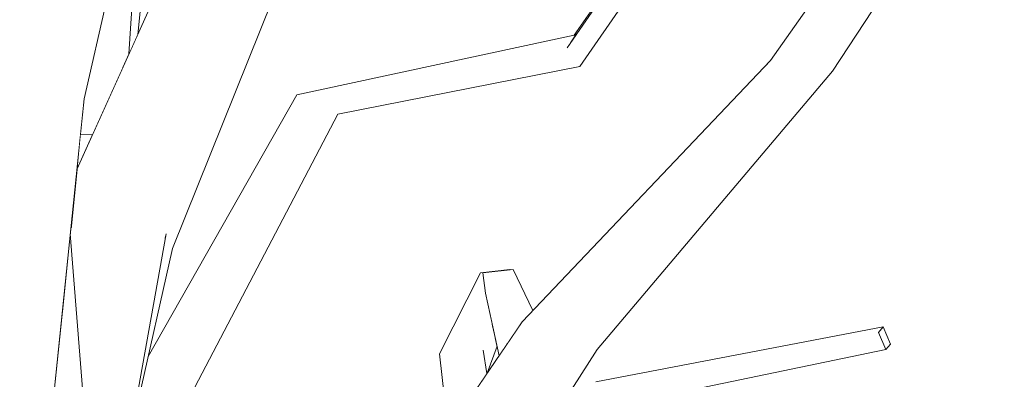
# Model space of a CAD drawing. Extents: x -289599 to -184549, y 66678 to 295474.
# Tile 365 of 656: x -262511 to -262389, y 71767 to 71812. Entities that reach past the tile are written whole.
import ezdxf

# ---------------------------------------------------------------- set-up
doc = ezdxf.new("R2010")
doc.units = 0
doc.header["$MEASUREMENT"] = 0
doc.linetypes.add('Wipeout_Contour', pattern=[1000, 0, -1000])
doc.layers.add('arch drzewa', color=8, linetype='Continuous')
doc.layers.add('arch drzewa_Nr_Pióra__4', color=8, linetype='Continuous', lineweight=9)

msp = doc.modelspace()

# ---------------------------------------------------------------- wipeouts: each hides what was drawn before it
at = {"color": 254, "linetype": 'Wipeout_Contour', "lineweight": 0, "ltscale": 1596896.354105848}
msp.add_wipeout([(-262497.55, 71807.46), (-262496.47, 71809.88), (-262493.8, 71835.9), (-262496.11, 71828.75), (-262496.38, 71825.46)], dxfattribs=at).dxf.layer = 'arch drzewa'
at = {"color": 254, "linetype": 'Wipeout_Contour', "lineweight": 0, "ltscale": 957811.571463}
msp.add_wipeout([(-262389.4, 71830.35), (-262372.57, 71803.74), (-262389.28, 71831.2)], dxfattribs=at).dxf.layer = 'arch drzewa'
at = {"color": 254, "linetype": 'Wipeout_Contour', "lineweight": 0, "ltscale": 958139.849462}
msp.add_wipeout([(-262504.05, 71793.07), (-262502.11, 71797.36), (-262503.61, 71797.4)], dxfattribs=at).dxf.layer = 'arch drzewa'
at = {"color": 254, "linetype": 'Wipeout_Contour', "lineweight": 0, "ltscale": 1277499.582844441}
msp.add_wipeout([(-262504.86, 71785.03), (-262505.82, 71775.58), (-262503.21, 71761.88), (-262503.08, 71762.78)], dxfattribs=at).dxf.layer = 'arch drzewa'
at = {"color": 254, "linetype": 'Wipeout_Contour', "lineweight": 0, "ltscale": 1277294.810902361}
msp.add_wipeout([(-262449.73, 71780.62), (-262453.52, 71780.21), (-262448.31, 71774.4), (-262447.26, 71775.5)], dxfattribs=at).dxf.layer = 'arch drzewa'

# ---------------------------------------------------------------- next in the draw order: wipeouts: each hides what was drawn before it
at = {"color": 254, "linetype": 'Wipeout_Contour', "lineweight": 0, "ltscale": 1277061.644058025}
msp.add_wipeout([(-262369.2, 71798.43), (-262389.4, 71830.35), (-262393.18, 71829.18), (-262369.43, 71798.02)], dxfattribs=at).dxf.layer = 'arch drzewa'
at = {"color": 254, "linetype": 'Wipeout_Contour', "lineweight": 0, "ltscale": 1277517.526026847}
msp.add_wipeout([(-262498.7, 71820.72), (-262498.39, 71805.61), (-262497.55, 71807.46), (-262496.18, 71828.51)], dxfattribs=at).dxf.layer = 'arch drzewa'
at = {"color": 254, "linetype": 'Wipeout_Contour', "lineweight": 0, "ltscale": 1277294.155377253}
msp.add_wipeout([(-262453.52, 71780.21), (-262450.48, 71771.33), (-262448.6, 71774.1), (-262448.31, 71774.4)], dxfattribs=at).dxf.layer = 'arch drzewa'
at = {"color": 254, "linetype": 'Wipeout_Contour', "lineweight": 0, "ltscale": 1277495.387461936}
msp.add_wipeout([(-262505.82, 71775.58), (-262507.39, 71760.18), (-262503.38, 71760.12), (-262503.21, 71761.88)], dxfattribs=at).dxf.layer = 'arch drzewa'

# ---------------------------------------------------------------- next in the draw order: wipeouts: each hides what was drawn before it
at = {"color": 254, "linetype": 'Wipeout_Contour', "lineweight": 0, "ltscale": 957784.996262}
msp.add_wipeout([(-262369.43, 71798.02), (-262393.18, 71829.18), (-262372.15, 71792.8)], dxfattribs=at).dxf.layer = 'arch drzewa'
at = {"color": 254, "linetype": 'Wipeout_Contour', "lineweight": 0, "ltscale": 1916282.603461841}
msp.add_wipeout([(-262503.15, 71801.86), (-262503.61, 71797.4), (-262502.11, 71797.36), (-262498.39, 71805.61), (-262498.7, 71820.72), (-262499.03, 71819.72)], dxfattribs=at).dxf.layer = 'arch drzewa'
at = {"color": 254, "linetype": 'Wipeout_Contour', "lineweight": 0, "ltscale": 1277300.442726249}
msp.add_wipeout([(-262450.48, 71771.33), (-262453.52, 71780.21), (-262453.18, 71777.65), (-262450.53, 71771.25)], dxfattribs=at).dxf.layer = 'arch drzewa'

# ---------------------------------------------------------------- next in the draw order: wipeouts: each hides what was drawn before it
at = {"color": 254, "linetype": 'Wipeout_Contour', "lineweight": 0, "ltscale": 1916496.070897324}
msp.add_wipeout([(-262551.14, 71812.62), (-262502.92, 71714.54), (-262544.03, 71818.37), (-262546.19, 71813.76), (-262547.05, 71813.66), (-262549.52, 71814.04)], dxfattribs=at).dxf.layer = 'arch drzewa'
at = {"color": 254, "linetype": 'Wipeout_Contour', "lineweight": 0, "ltscale": 957973.92378}
msp.add_wipeout([(-262450.13, 71780.57), (-262450.1, 71780.58), (-262450.12, 71780.62)], dxfattribs=at).dxf.layer = 'arch drzewa'
at = {"color": 254, "linetype": 'Wipeout_Contour', "lineweight": 0, "ltscale": 957973.170188}
msp.add_wipeout([(-262453.18, 71777.65), (-262451.47, 71769.87), (-262450.53, 71771.25)], dxfattribs=at).dxf.layer = 'arch drzewa'

# ---------------------------------------------------------------- next in the draw order: wipeouts: each hides what was drawn before it
at = {"color": 254, "linetype": 'Wipeout_Contour', "lineweight": 0, "ltscale": 958155.376649}
msp.add_wipeout([(-262502.92, 71714.54), (-262551.14, 71812.62), (-262509.95, 71709.93)], dxfattribs=at).dxf.layer = 'arch drzewa'
at = {"color": 254, "linetype": 'Wipeout_Contour', "lineweight": 0, "ltscale": 1277305.531276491}
msp.add_wipeout([(-262445.59, 71773.26), (-262484.12, 71701.67), (-262483.6, 71700.73), (-262439.28, 71770.66)], dxfattribs=at).dxf.layer = 'arch drzewa'

# ---------------------------------------------------------------- next in the draw order: wipeouts: each hides what was drawn before it
at = {"color": 254, "linetype": 'Wipeout_Contour', "lineweight": 0, "ltscale": 2235962.994151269}
msp.add_wipeout([(-262554.44, 71815.22), (-262556.93, 71817.19), (-262509.95, 71709.93), (-262551.14, 71812.62), (-262552.32, 71813.54), (-262552.64, 71812.96), (-262553.81, 71812.82)], dxfattribs=at).dxf.layer = 'arch drzewa'
at = {"color": 254, "linetype": 'Wipeout_Contour', "lineweight": 0, "ltscale": 957901.370846}
msp.add_wipeout([(-262439.28, 71770.66), (-262409.97, 71805.29), (-262414.62, 71808.43)], dxfattribs=at).dxf.layer = 'arch drzewa'
at = {"color": 254, "linetype": 'Wipeout_Contour', "lineweight": 0, "ltscale": 2874332.319025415}
msp.add_wipeout([(-262506.64, 71731.72), (-262506.55, 71723.71), (-262504.75, 71719.17), (-262492.92, 71785.03), (-262504.79, 71785.79), (-262504.86, 71785.03), (-262503.08, 71762.78), (-262503.21, 71761.88), (-262503.38, 71760.12)], dxfattribs=at).dxf.layer = 'arch drzewa'
at = {"color": 254, "linetype": 'Wipeout_Contour', "lineweight": 0, "ltscale": 957999.238223}
msp.add_wipeout([(-262445.59, 71773.26), (-262487.7, 71708.2), (-262484.12, 71701.67)], dxfattribs=at).dxf.layer = 'arch drzewa'

# ---------------------------------------------------------------- next in the draw order: wipeouts: each hides what was drawn before it
at = {"color": 254, "linetype": 'Wipeout_Contour', "lineweight": 0, "ltscale": 957857.049155}
msp.add_wipeout([(-262409.97, 71805.29), (-262393.03, 71831.21), (-262391.77, 71838.73)], dxfattribs=at).dxf.layer = 'arch drzewa'
at = {"color": 254, "linetype": 'Wipeout_Contour', "lineweight": 0, "ltscale": 1916293.708688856}
msp.add_wipeout([(-262556.93, 71817.19), (-262519.68, 71714.07), (-262516.13, 71712.56), (-262516.55, 71713.71), (-262514.97, 71712.07), (-262509.95, 71709.93)], dxfattribs=at).dxf.layer = 'arch drzewa'
at = {"color": 254, "linetype": 'Wipeout_Contour', "lineweight": 0, "ltscale": 1277466.68098258}
msp.add_wipeout([(-262497.53, 71759.36), (-262492.13, 71783.23), (-262492.92, 71785.03), (-262493.3, 71782.96)], dxfattribs=at).dxf.layer = 'arch drzewa'
at = {"color": 254, "linetype": 'Wipeout_Contour', "lineweight": 0, "ltscale": 1277326.848001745}
msp.add_wipeout([(-262448.6, 71774.1), (-262488.02, 71708.77), (-262487.7, 71708.2), (-262445.59, 71773.26)], dxfattribs=at).dxf.layer = 'arch drzewa'

# ---------------------------------------------------------------- next in the draw order: wipeouts: each hides what was drawn before it
at = {"color": 254, "linetype": 'Wipeout_Contour', "lineweight": 0, "ltscale": 1596833.562716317}
msp.add_wipeout([(-262486.43, 71830.6), (-262492.92, 71785.03), (-262477.03, 71829.57), (-262479.44, 71828.67), (-262479.45, 71828.62)], dxfattribs=at).dxf.layer = 'arch drzewa'
at = {"color": 254, "linetype": 'Wipeout_Contour', "lineweight": 0, "ltscale": 957927.100074}
msp.add_wipeout([(-262414.62, 71808.43), (-262445.59, 71773.26), (-262439.28, 71770.66)], dxfattribs=at).dxf.layer = 'arch drzewa'
at = {"color": 254, "linetype": 'Wipeout_Contour', "lineweight": 0, "ltscale": 1277357.396623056}
msp.add_wipeout([(-262490.44, 71712.51), (-262489.98, 71712.34), (-262488.02, 71708.77), (-262448.6, 71774.1)], dxfattribs=at).dxf.layer = 'arch drzewa'

# ---------------------------------------------------------------- next in the draw order: wipeouts: each hides what was drawn before it
at = {"color": 254, "linetype": 'Wipeout_Contour', "lineweight": 0, "ltscale": 1916244.587254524}
msp.add_wipeout([(-262504.05, 71793.07), (-262504.79, 71785.79), (-262492.92, 71785.03), (-262486.43, 71830.6), (-262486.72, 71830.68), (-262486.49, 71832.01)], dxfattribs=at).dxf.layer = 'arch drzewa'
at = {"color": 254, "linetype": 'Wipeout_Contour', "lineweight": 0, "ltscale": 957916.022896}
msp.add_wipeout([(-262445.59, 71773.26), (-262414.62, 71808.43), (-262417.7, 71806.63)], dxfattribs=at).dxf.layer = 'arch drzewa'
at = {"color": 254, "linetype": 'Wipeout_Contour', "lineweight": 0, "ltscale": 1277307.338181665}
msp.add_wipeout([(-262458.91, 71770.12), (-262456.75, 71762.09), (-262452.99, 71767.64), (-262453.46, 71770.58)], dxfattribs=at).dxf.layer = 'arch drzewa'

# ---------------------------------------------------------------- next in the draw order: wipeouts: each hides what was drawn before it
at = {"color": 254, "linetype": 'Wipeout_Contour', "lineweight": 0, "ltscale": 1277154.989849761}
msp.add_wipeout([(-262414.62, 71808.43), (-262409.97, 71805.29), (-262391.77, 71838.73), (-262390.98, 71843.38)], dxfattribs=at).dxf.layer = 'arch drzewa'
at = {"color": 254, "linetype": 'Wipeout_Contour', "lineweight": 0, "ltscale": 1596814.758427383}
msp.add_wipeout([(-262492.13, 71783.23), (-262473.48, 71829.66), (-262476.53, 71827.79), (-262477.42, 71828.04), (-262477.19, 71829)], dxfattribs=at).dxf.layer = 'arch drzewa'
at = {"color": 254, "linetype": 'Wipeout_Contour', "lineweight": 0, "ltscale": 957939.404936}
msp.add_wipeout([(-262417.7, 71806.63), (-262448.6, 71774.1), (-262445.59, 71773.26)], dxfattribs=at).dxf.layer = 'arch drzewa'
at = {"color": 254, "linetype": 'Wipeout_Contour', "lineweight": 0, "ltscale": 958153.374315}
msp.add_wipeout([(-262507.66, 71757.49), (-262503.15, 71801.86), (-262518.61, 71804.42)], dxfattribs=at).dxf.layer = 'arch drzewa'
at = {"color": 254, "linetype": 'Wipeout_Contour', "lineweight": 0, "ltscale": 1277296.616220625}
msp.add_wipeout([(-262451.98, 71772.17), (-262452.97, 71767.66), (-262452.96, 71767.68), (-262451.73, 71771.05)], dxfattribs=at).dxf.layer = 'arch drzewa'
at = {"color": 254, "linetype": 'Wipeout_Contour', "lineweight": 0, "ltscale": 957984.285402}
msp.add_wipeout([(-262458.91, 71770.12), (-262457.8, 71760.56), (-262456.75, 71762.09)], dxfattribs=at).dxf.layer = 'arch drzewa'

# ---------------------------------------------------------------- next in the draw order: linework, layer by layer
at = {"layer": 'arch drzewa_Nr_Pióra__4', "linetype": 'Continuous'}
for p, q in [((-262502.11, 71797.36), (-262503.61, 71797.4)), ((-262503.04, 71762.23), (-262504.86, 71785.03))]:
    msp.add_line(p, q, dxfattribs=at)

# ---------------------------------------------------------------- next in the draw order: wipeouts: each hides what was drawn before it
at = {"color": 254, "linetype": 'Wipeout_Contour', "lineweight": 0, "ltscale": 957863.933744}
msp.add_wipeout([(-262414.62, 71808.43), (-262390.98, 71843.38), (-262390.89, 71843.93)], dxfattribs=at).dxf.layer = 'arch drzewa'
at = {"color": 254, "linetype": 'Wipeout_Contour', "lineweight": 0, "ltscale": 1277459.293239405}
msp.add_wipeout([(-262492.92, 71785.03), (-262492.13, 71783.23), (-262477.19, 71829), (-262477.03, 71829.57)], dxfattribs=at).dxf.layer = 'arch drzewa'
at = {"color": 254, "linetype": 'Wipeout_Contour', "lineweight": 0, "ltscale": 2555094.214505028}
msp.add_wipeout([(-262525.7, 71772.08), (-262524.06, 71767.93), (-262517.9, 71773.74), (-262516.63, 71776.04), (-262511.59, 71760.23), (-262510.92, 71757.94), (-262507.66, 71757.49), (-262518.61, 71804.42)], dxfattribs=at).dxf.layer = 'arch drzewa'
at = {"color": 254, "linetype": 'Wipeout_Contour', "lineweight": 0, "ltscale": 1596623.46878628}
msp.add_wipeout([(-262453.46, 71770.58), (-262452.98, 71767.64), (-262452.97, 71767.66), (-262451.98, 71772.17), (-262452.36, 71773.89)], dxfattribs=at).dxf.layer = 'arch drzewa'
at = {"color": 254, "linetype": 'Wipeout_Contour', "lineweight": 0, "ltscale": 957863.182583}
msp.add_wipeout([(-262436.59, 71763.75), (-262403.32, 71770.63), (-262404.24, 71772.76)], dxfattribs=at).dxf.layer = 'arch drzewa'

# ---------------------------------------------------------------- next in the draw order: wipeouts: each hides what was drawn before it
at = {"color": 254, "linetype": 'Wipeout_Contour', "lineweight": 0, "ltscale": 958158.542886}
msp.add_wipeout([(-262498.85, 71870.66), (-262503.15, 71801.86), (-262488.01, 71867.43)], dxfattribs=at).dxf.layer = 'arch drzewa'
at = {"color": 254, "linetype": 'Wipeout_Contour', "lineweight": 0, "ltscale": 1277163.340979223}
msp.add_wipeout([(-262417.7, 71806.63), (-262414.62, 71808.43), (-262390.89, 71843.93), (-262390.74, 71844.8)], dxfattribs=at).dxf.layer = 'arch drzewa'
at = {"color": 254, "linetype": 'Wipeout_Contour', "lineweight": 0, "ltscale": 958068.748129}
msp.add_wipeout([(-262497.82, 71749.83), (-262471.57, 71799.94), (-262475.87, 71800.96)], dxfattribs=at).dxf.layer = 'arch drzewa'
at = {"color": 254, "linetype": 'Wipeout_Contour', "lineweight": 0, "ltscale": 2235282.766395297}
msp.add_wipeout([(-262450.12, 71780.62), (-262453.79, 71780.21), (-262453.46, 71770.58), (-262452.36, 71773.89), (-262453.18, 71777.65), (-262453.52, 71780.21), (-262450.13, 71780.57)], dxfattribs=at).dxf.layer = 'arch drzewa'
at = {"color": 254, "linetype": 'Wipeout_Contour', "lineweight": 0, "ltscale": 957895.757858}
msp.add_wipeout([(-262404.24, 71772.76), (-262439.27, 71765.61), (-262436.59, 71763.75)], dxfattribs=at).dxf.layer = 'arch drzewa'

# ---------------------------------------------------------------- next in the draw order: linework, layer by layer
at = {"layer": 'arch drzewa_Nr_Pióra__4', "linetype": 'Continuous'}
for p, q in [((-262496.47, 71809.88), (-262493.8, 71835.9)), ((-262409.97, 71805.29), (-262393.03, 71831.21)), ((-262497.55, 71807.46), (-262496.18, 71828.51)), ((-262450.1, 71780.58), (-262450.12, 71780.62)), ((-262447.26, 71775.5), (-262449.73, 71780.62))]:
    msp.add_line(p, q, dxfattribs=at)

# ---------------------------------------------------------------- next in the draw order: wipeouts: each hides what was drawn before it
at = {"color": 254, "linetype": 'Wipeout_Contour', "lineweight": 0, "ltscale": 1277567.786790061}
msp.add_wipeout([(-262518.61, 71804.42), (-262503.15, 71801.86), (-262498.85, 71870.66), (-262498.96, 71870.69)], dxfattribs=at).dxf.layer = 'arch drzewa'
at = {"color": 254, "linetype": 'Wipeout_Contour', "lineweight": 0, "ltscale": 957998.055606}
msp.add_wipeout([(-262471.57, 71799.94), (-262441.44, 71805.89), (-262443, 71808.21)], dxfattribs=at).dxf.layer = 'arch drzewa'
at = {"color": 254, "linetype": 'Wipeout_Contour', "lineweight": 0, "ltscale": 1596812.014220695}
msp.add_wipeout([(-262499.2, 71750.09), (-262497.82, 71749.83), (-262475.87, 71800.96), (-262496.98, 71761.81), (-262497.53, 71759.36)], dxfattribs=at).dxf.layer = 'arch drzewa'
at = {"color": 254, "linetype": 'Wipeout_Contour', "lineweight": 0, "ltscale": 957984.576858}
msp.add_wipeout([(-262453.79, 71780.21), (-262458.91, 71770.12), (-262453.46, 71770.58)], dxfattribs=at).dxf.layer = 'arch drzewa'
at = {"color": 254, "linetype": 'Wipeout_Contour', "lineweight": 0, "ltscale": 957867.338084}
msp.add_wipeout([(-262439.27, 71765.61), (-262404.24, 71772.76), (-262403.68, 71773.45)], dxfattribs=at).dxf.layer = 'arch drzewa'

# ---------------------------------------------------------------- next in the draw order: linework, layer by layer
at = {"layer": 'arch drzewa_Nr_Pióra__4', "linetype": 'Continuous'}
for p, q in [((-262507.66, 71757.49), (-262503.15, 71801.86)), ((-262458.91, 71770.12), (-262453.79, 71780.21)), ((-262450.12, 71780.62), (-262453.79, 71780.21)), ((-262449.73, 71780.62), (-262453.52, 71780.21)), ((-262453.52, 71780.21), (-262453.18, 71777.65)), ((-262451.47, 71769.87), (-262453.18, 71777.65)), ((-262457.8, 71760.56), (-262458.91, 71770.12)), ((-262452.99, 71767.64), (-262453.46, 71770.58)), ((-262452.96, 71767.68), (-262451.73, 71771.05))]:
    msp.add_line(p, q, dxfattribs=at)

# ---------------------------------------------------------------- next in the draw order: wipeouts: each hides what was drawn before it
at = {"color": 254, "linetype": 'Wipeout_Contour', "lineweight": 0, "ltscale": 957937.576782}
msp.add_wipeout([(-262441.44, 71805.89), (-262413.97, 71845.52), (-262416.62, 71846.61)], dxfattribs=at).dxf.layer = 'arch drzewa'
at = {"color": 254, "linetype": 'Wipeout_Contour', "lineweight": 0, "ltscale": 1277441.458721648}
msp.add_wipeout([(-262496.71, 71762.99), (-262496.98, 71761.81), (-262475.87, 71800.96), (-262476.67, 71802.36)], dxfattribs=at).dxf.layer = 'arch drzewa'
at = {"color": 254, "linetype": 'Wipeout_Contour', "lineweight": 0, "ltscale": 957898.787502}
msp.add_wipeout([(-262403.68, 71773.45), (-262439.45, 71766.63), (-262439.27, 71765.61)], dxfattribs=at).dxf.layer = 'arch drzewa'

# ---------------------------------------------------------------- next in the draw order: wipeouts: each hides what was drawn before it
at = {"color": 254, "linetype": 'Wipeout_Contour', "lineweight": 0, "ltscale": 958029.244296}
msp.add_wipeout([(-262443, 71808.21), (-262475.87, 71800.96), (-262471.57, 71799.94)], dxfattribs=at).dxf.layer = 'arch drzewa'
at = {"color": 254, "linetype": 'Wipeout_Contour', "lineweight": 0, "ltscale": 958086.507016}
msp.add_wipeout([(-262495.18, 71769.76), (-262496.71, 71762.99), (-262476.67, 71802.36)], dxfattribs=at).dxf.layer = 'arch drzewa'
at = {"color": 254, "linetype": 'Wipeout_Contour', "lineweight": 0, "ltscale": 1277109.72164272}
msp.add_wipeout([(-262403.68, 71773.45), (-262404.24, 71772.76), (-262403.32, 71770.63), (-262402.76, 71771.32)], dxfattribs=at).dxf.layer = 'arch drzewa'

# ---------------------------------------------------------------- next in the draw order: linework, layer by layer
at = {"layer": 'arch drzewa_Nr_Pióra__4', "linetype": 'Continuous'}
for p, q in [((-262503.15, 71801.86), (-262488.01, 71867.43)), ((-262504.05, 71793.07), (-262486.49, 71832.01)), ((-262497.82, 71749.83), (-262471.57, 71799.94)), ((-262504.75, 71719.17), (-262492.92, 71785.03)), ((-262493.04, 71784.5), (-262492.92, 71785.03)), ((-262497.53, 71759.36), (-262492.13, 71783.23)), ((-262490.44, 71712.51), (-262448.6, 71774.1)), ((-262439.45, 71766.63), (-262403.68, 71773.45)), ((-262404.24, 71772.76), (-262403.68, 71773.45)), ((-262403.32, 71770.63), (-262404.24, 71772.76)), ((-262403.68, 71773.45), (-262402.76, 71771.32)), ((-262402.76, 71771.32), (-262403.32, 71770.63)), ((-262483.6, 71700.73), (-262439.28, 71770.66)), ((-262436.59, 71763.75), (-262403.32, 71770.63))]:
    msp.add_line(p, q, dxfattribs=at)

# ---------------------------------------------------------------- next in the draw order: wipeouts: each hides what was drawn before it
at = {"color": 254, "linetype": 'Wipeout_Contour', "lineweight": 0, "ltscale": 958004.167465}
msp.add_wipeout([(-262475.87, 71800.96), (-262443, 71808.21), (-262442.14, 71809.79)], dxfattribs=at).dxf.layer = 'arch drzewa'

# ---------------------------------------------------------------- next in the draw order: wipeouts: each hides what was drawn before it
at = {"color": 254, "linetype": 'Wipeout_Contour', "lineweight": 0, "ltscale": 958034.243512}
msp.add_wipeout([(-262442.14, 71809.79), (-262476.67, 71802.36), (-262475.87, 71800.96)], dxfattribs=at).dxf.layer = 'arch drzewa'

# ---------------------------------------------------------------- next in the draw order: linework, layer by layer
at = {"layer": 'arch drzewa_Nr_Pióra__4', "linetype": 'Continuous'}
for p, q in [((-262492.13, 71783.23), (-262473.48, 71829.66)), ((-262495.18, 71769.76), (-262476.67, 71802.36))]:
    msp.add_line(p, q, dxfattribs=at)

# ---------------------------------------------------------------- next in the draw order: wipeouts: each hides what was drawn before it
at = {"color": 254, "linetype": 'Wipeout_Contour', "lineweight": 0, "ltscale": 957955.388842}
msp.add_wipeout([(-262416.62, 71846.61), (-262443, 71808.21), (-262441.44, 71805.89)], dxfattribs=at).dxf.layer = 'arch drzewa'

# ---------------------------------------------------------------- next in the draw order: linework, layer by layer
at = {"layer": 'arch drzewa_Nr_Pióra__4', "linetype": 'Continuous'}
for p, q in [((-262417.7, 71806.63), (-262390.74, 71844.8)), ((-262471.57, 71799.94), (-262441.44, 71805.89)), ((-262448.6, 71774.1), (-262417.7, 71806.63)), ((-262439.28, 71770.66), (-262409.97, 71805.29))]:
    msp.add_line(p, q, dxfattribs=at)

# ---------------------------------------------------------------- next in the draw order: wipeouts: each hides what was drawn before it
at = {"color": 254, "linetype": 'Wipeout_Contour', "lineweight": 0, "ltscale": 957958.403923}
msp.add_wipeout([(-262443, 71808.21), (-262418.91, 71843.27), (-262442.14, 71809.79)], dxfattribs=at).dxf.layer = 'arch drzewa'

# ---------------------------------------------------------------- next in the draw order: linework, layer by layer
at = {"layer": 'arch drzewa_Nr_Pióra__4', "linetype": 'Continuous'}
for p, q in [((-262443, 71808.21), (-262416.62, 71846.61)), ((-262441.44, 71805.89), (-262413.97, 71845.52)), ((-262442.14, 71809.79), (-262418.91, 71843.27)), ((-262476.67, 71802.36), (-262442.14, 71809.79)), ((-262443, 71808.21), (-262441.82, 71809.94))]:
    msp.add_line(p, q, dxfattribs=at)

doc.saveas('drawing.dxf')
